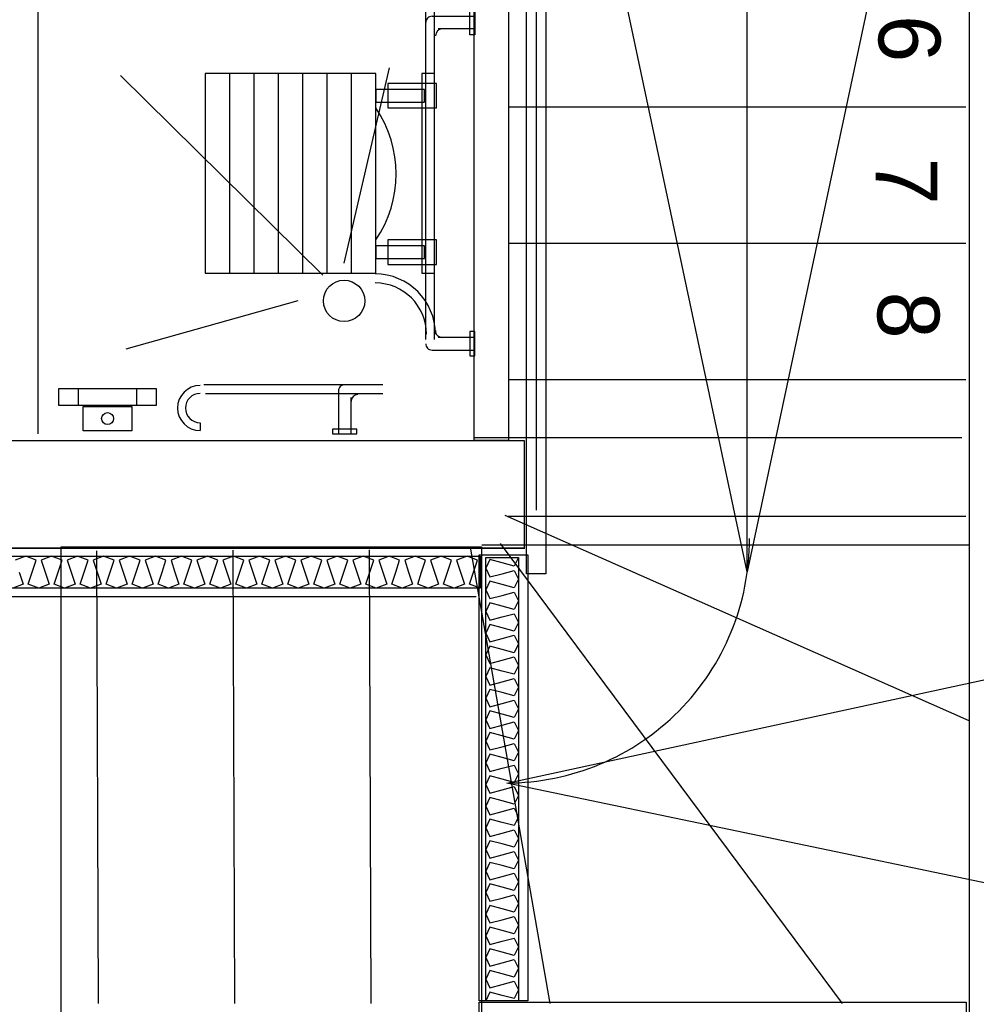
# Model space of a CAD drawing. Header units: millimetres. Extents: x -15 to 127, y -65 to 67.
# Tile 423 of 476: x 111.821 to 112.018, y 30.28 to 30.482. Entities that reach past the tile are written whole.
import ezdxf

# ---------------------------------------------------------------- set-up
doc = ezdxf.new("R2010")
doc.units = ezdxf.units.MM
doc.header["$MEASUREMENT"] = 0
doc.linetypes.add('PC_DASH_1', pattern=[0.6388888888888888, 0.2777777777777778, -0.08333333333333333, 0.05555555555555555, -0.08333333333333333, 0.05555555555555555, -0.08333333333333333])
doc.linetypes.add('PC_DASH_2', pattern=[0.125, 0.05555555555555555, -0.06944444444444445])
doc.layers.add('Calque 5', color=7, linetype='Continuous')
doc.styles.get("Standard").update_dxf_attribs({"font": 'BKANT.TTF'})

# ---------------------------------------------------------------- blocks, each defined once
blk = doc.blocks.new('PD_31809')
at = {"layer": 'Calque 5', "color": 0, "linetype": 'PC_DASH_2'}
for p, q in [((44.28674036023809, -36.43949681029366), (44.37572306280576, -36.43949681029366)), ((44.28689844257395, -36.52949680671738), (44.28689844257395, -36.43949681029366))]:
    blk.add_line(p, q, dxfattribs=at)
blk = doc.blocks.new('PD_31813')
at = {"layer": 'Calque 5', "color": 0}
for p, q in [((44.36650215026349, -36.51014305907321), (44.36650215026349, -36.4388361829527)), ((44.36830215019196, -36.51014305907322), (44.36830215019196, -36.4388361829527)), ((44.37435002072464, -36.43927603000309), (44.37612502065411, -36.43927603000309)), ((44.35770890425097, -36.51943268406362), (44.32090719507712, -36.51943268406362)), ((44.35770890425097, -36.5212326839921), (44.32131639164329, -36.5212326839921)), ((44.32016493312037, -36.52718059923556), (44.32016493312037, -36.52880559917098))]:
    blk.add_line(p, q, dxfattribs=at)
for centre, radius, start, end in [((44.37131252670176, -36.43927603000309), 0.004812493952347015, 0, 180), ((44.37131252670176, -36.43927603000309), 0.003037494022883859, 0, 180), ((44.3561014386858, -36.50902851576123), 0.01237258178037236, 0, 90), ((44.3561014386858, -36.50902851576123), 0.01052258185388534, 0, 90), ((44.32016493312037, -36.5241779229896), 0.004627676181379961, 90, 270), ((44.32016493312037, -36.5241779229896), 0.003002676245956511, 90, 270)]:
    blk.add_arc(centre, radius, start, end, dxfattribs=at)
blk = doc.blocks.new('PD_31812')
at = {"layer": 'Calque 5', "color": 0}
for p, q in [((44.34973043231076, -36.49444130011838), (44.3590542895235, -36.45432263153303)), ((44.34539641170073, -36.49693552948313), (44.30380858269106, -36.45590517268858)), ((44.34025197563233, -36.50218877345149), (44.30495054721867, -36.51207010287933))]:
    blk.add_line(p, q, dxfattribs=at)
blk.add_circle((44.34973043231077, -36.50218877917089), 0.004250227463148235, dxfattribs=at)
at = {"layer": 'Calque 5'}
blk.add_blockref('PD_31813', (0, 0), dxfattribs=at)
blk = doc.blocks.new('PD_31817')
at = {"layer": 'Calque 5', "color": 0}
for points in [[(44.35623318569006, -36.49088300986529), (44.35623318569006, -36.49348300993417), (44.36623318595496, -36.49348300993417), (44.36623318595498, -36.49088300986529), (44.35623318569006, -36.49088300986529)], [(44.35873318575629, -36.4896830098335), (44.35873318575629, -36.49468300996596), (44.3687331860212, -36.49468300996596), (44.3687331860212, -36.4896830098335), (44.35873318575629, -36.4896830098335)]]:
    blk.add_lwpolyline(points, dxfattribs=at)
blk = doc.blocks.new('PD_31818')
at = {"layer": 'Calque 5', "color": 0}
for points in [[(44.35623318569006, -36.45878300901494), (44.35623318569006, -36.46138300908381), (44.36623318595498, -36.46138300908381), (44.36623318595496, -36.45878300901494), (44.35623318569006, -36.45878300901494)], [(44.35873318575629, -36.45758300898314), (44.35873318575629, -36.4625830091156), (44.3687331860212, -36.4625830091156), (44.3687331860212, -36.45758300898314), (44.35873318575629, -36.45758300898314)]]:
    blk.add_lwpolyline(points, dxfattribs=at)
blk = doc.blocks.new('PD_31816')
at = {"layer": 'Calque 5'}
for name in ['PD_31818', 'PD_31817']:
    blk.add_blockref(name, (0, 0), dxfattribs=at)
blk = doc.blocks.new('PD_31820')
at = {"layer": 'Calque 5', "color": 0, "linetype": 'PC_DASH_1'}
blk.add_lwpolyline([(44.32124414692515, -36.49652194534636), (44.35624414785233, -36.49652194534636), (44.35624414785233, -36.45552194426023), (44.32124414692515, -36.45552194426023), (44.32124414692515, -36.49652194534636)], dxfattribs=at)
blk.add_arc((44.33634241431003, -36.47613300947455), 0.02407657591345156, 325.751195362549, 34.24880463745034, dxfattribs=at)
blk = doc.blocks.new('PD_31819')
at = {"layer": 'Calque 5', "color": 0, "linetype": 'PC_DASH_1'}
for p, q in [((44.32624414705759, -36.49652194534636), (44.32624414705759, -36.45552194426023)), ((44.33124414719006, -36.49652194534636), (44.33124414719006, -36.45552194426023)), ((44.3362441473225, -36.49652194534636), (44.33624414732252, -36.45552194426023)), ((44.34124414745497, -36.49652194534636), (44.34124414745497, -36.45552194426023)), ((44.34624414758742, -36.49652194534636), (44.34624414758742, -36.45552194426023)), ((44.35124414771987, -36.49652194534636), (44.35124414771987, -36.45552194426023)), ((44.35624414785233, -36.49652194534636), (44.35624414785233, -36.45552194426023))]:
    blk.add_line(p, q, dxfattribs=at)
at = {"layer": 'Calque 5'}
blk.add_blockref('PD_31820', (0, 0), dxfattribs=at)
blk = doc.blocks.new('PD_31815')
at = {"layer": 'Calque 5'}
for name in ['PD_31819', 'PD_31816']:
    blk.add_blockref(name, (0, 0), dxfattribs=at)
blk = doc.blocks.new('PD_31814')
at = {"layer": 'Calque 5', "color": 0}
blk.add_lwpolyline([(44.36827077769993, -36.49648459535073), (44.36827077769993, -36.4554845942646), (44.36567077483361, -36.4554845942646), (44.36567077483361, -36.49648459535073), (44.36827077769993, -36.49648459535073)], dxfattribs=at)
at = {"layer": 'Calque 5'}
blk.add_blockref('PD_31815', (0, 0), dxfattribs=at)
blk = doc.blocks.new('PD_31821')
at = {"layer": 'Calque 5', "color": 0}
for p, q in [((44.3677905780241, -36.44376417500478), (44.37658167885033, -36.44376417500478)), ((44.37658167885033, -36.4463641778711), (44.36907352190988, -36.4463641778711))]:
    blk.add_line(p, q, dxfattribs=at)
blk.add_lwpolyline([(44.37658167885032, -36.44255763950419), (44.37658167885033, -36.44757071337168), (44.37557277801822, -36.44757071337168), (44.3755727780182, -36.44255763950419), (44.37658167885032, -36.44255763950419)], dxfattribs=at)
for centre, radius, start, end in [((44.36779057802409, -36.44506417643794), 0.001300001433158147, 89.99995450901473, 180.0001144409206), ((44.36989057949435, -36.44776417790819), 0.001400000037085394, 90.00000000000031, 180.0000000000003)]:
    blk.add_arc(centre, radius, start, end, dxfattribs=at)
blk = doc.blocks.new('PD_31822')
at = {"layer": 'Calque 5', "color": 0}
for p, q in [((44.34857454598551, -36.52070227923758), (44.34857454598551, -36.5294933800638)), ((44.35117454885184, -36.5294933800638), (44.35117454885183, -36.52198522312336))]:
    blk.add_line(p, q, dxfattribs=at)
blk.add_lwpolyline([(44.34736801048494, -36.5294933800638), (44.35238108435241, -36.5294933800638), (44.35238108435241, -36.52848447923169), (44.34736801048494, -36.52848447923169), (44.34736801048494, -36.5294933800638)], dxfattribs=at)
for centre, radius, start, end in [((44.34987454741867, -36.52070227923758), 0.001300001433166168, 89.99988555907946, 180.0000454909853), ((44.35257454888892, -36.52280228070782), 0.001400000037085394, 89.9999999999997, 179.9999999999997)]:
    blk.add_arc(centre, radius, start, end, dxfattribs=at)
blk = doc.blocks.new('PD_31823')
at = {"layer": 'Calque 5', "color": 0}
for p, q in [((44.37658167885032, -36.5096797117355), (44.36907352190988, -36.5096797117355)), ((44.3677905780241, -36.51227971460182), (44.37658167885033, -36.51227971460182))]:
    blk.add_line(p, q, dxfattribs=at)
blk.add_lwpolyline([(44.37658167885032, -36.5134862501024), (44.37658167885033, -36.50847317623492), (44.37557277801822, -36.50847317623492), (44.3755727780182, -36.5134862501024), (44.37658167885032, -36.5134862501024)], dxfattribs=at)
for centre, radius, start, end in [((44.36989057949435, -36.50827971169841), 0.001400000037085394, 179.9999999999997, 269.9999999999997), ((44.36779057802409, -36.51097971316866), 0.001300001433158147, 179.9998855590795, 270.0000454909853)]:
    blk.add_arc(centre, radius, start, end, dxfattribs=at)
blk = doc.blocks.new('PD_31811')
at = {"layer": 'Calque 5'}
for name in ['PD_31812', 'PD_31821', 'PD_31814', 'PD_31823', 'PD_31822']:
    blk.add_blockref(name, (0, 0), dxfattribs=at)
blk = doc.blocks.new('PD_31826')
at = {"layer": 'Calque 5', "color": 0}
for p, q in [((44.29518139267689, -36.52367792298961), (44.29518139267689, -36.52017316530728)), ((44.30718139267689, -36.52367792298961), (44.30718139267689, -36.52017316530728))]:
    blk.add_line(p, q, dxfattribs=at)
blk.add_lwpolyline([(44.31118139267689, -36.52367792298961), (44.29118139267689, -36.52367792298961), (44.29118139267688, -36.52017316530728), (44.31118139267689, -36.52017316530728), (44.31118139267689, -36.52367792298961)], dxfattribs=at)
blk = doc.blocks.new('PD_31825')
at = {"layer": 'Calque 5', "color": 0}
blk.add_lwpolyline([(44.3061813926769, -36.52885764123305), (44.29618139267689, -36.52885764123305), (44.29618139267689, -36.52385084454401), (44.3061813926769, -36.52385084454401), (44.3061813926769, -36.52885764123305)], dxfattribs=at)
at = {"layer": 'Calque 5'}
blk.add_blockref('PD_31826', (0, 0), dxfattribs=at)
blk = doc.blocks.new('PD_31824')
at = {"layer": 'Calque 5', "color": 0}
blk.add_circle((44.30118139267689, -36.52635424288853), 0.001230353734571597, dxfattribs=at)
at = {"layer": 'Calque 5'}
blk.add_blockref('PD_31825', (0, 0), dxfattribs=at)
blk = doc.blocks.new('PD_31810')
at = {"layer": 'Calque 5'}
for name in ['PD_31811', 'PD_31824']:
    blk.add_blockref(name, (0, 0), dxfattribs=at)
blk = doc.blocks.new('PD_33155')
at = {"layer": 'Calque 5', "color": 0, "linetype": 'PC_DASH_2'}
for p, q in [((44.28674036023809, -36.43949681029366), (44.37572306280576, -36.43949681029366)), ((44.28689844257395, -36.52949680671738), (44.28689844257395, -36.43949681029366))]:
    blk.add_line(p, q, dxfattribs=at)
blk = doc.blocks.new('PD_33159')
at = {"layer": 'Calque 5', "color": 0}
for p, q in [((44.36650215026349, -36.51014305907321), (44.36650215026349, -36.4388361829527)), ((44.36830215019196, -36.51014305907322), (44.36830215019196, -36.4388361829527)), ((44.37435002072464, -36.43927603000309), (44.37612502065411, -36.43927603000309)), ((44.35770890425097, -36.51943268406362), (44.32090719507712, -36.51943268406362)), ((44.35770890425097, -36.5212326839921), (44.32131639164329, -36.5212326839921)), ((44.32016493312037, -36.52718059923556), (44.32016493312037, -36.52880559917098))]:
    blk.add_line(p, q, dxfattribs=at)
for centre, radius, start, end in [((44.37131252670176, -36.43927603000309), 0.004812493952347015, 0, 180), ((44.37131252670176, -36.43927603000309), 0.003037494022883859, 0, 180), ((44.3561014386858, -36.50902851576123), 0.01237258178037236, 0, 90), ((44.3561014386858, -36.50902851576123), 0.01052258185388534, 0, 90), ((44.32016493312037, -36.5241779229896), 0.004627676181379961, 90, 270), ((44.32016493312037, -36.5241779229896), 0.003002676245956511, 90, 270)]:
    blk.add_arc(centre, radius, start, end, dxfattribs=at)
blk = doc.blocks.new('PD_33158')
at = {"layer": 'Calque 5', "color": 0}
for p, q in [((44.34973043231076, -36.49444130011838), (44.3590542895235, -36.45432263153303)), ((44.34539641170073, -36.49693552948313), (44.30380858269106, -36.45590517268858)), ((44.34025197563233, -36.50218877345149), (44.30495054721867, -36.51207010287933))]:
    blk.add_line(p, q, dxfattribs=at)
blk.add_circle((44.34973043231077, -36.50218877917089), 0.004250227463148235, dxfattribs=at)
at = {"layer": 'Calque 5'}
blk.add_blockref('PD_33159', (0, 0), dxfattribs=at)
blk = doc.blocks.new('PD_33163')
at = {"layer": 'Calque 5', "color": 0}
for points in [[(44.35623318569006, -36.49088300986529), (44.35623318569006, -36.49348300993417), (44.36623318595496, -36.49348300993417), (44.36623318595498, -36.49088300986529), (44.35623318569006, -36.49088300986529)], [(44.35873318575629, -36.4896830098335), (44.35873318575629, -36.49468300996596), (44.3687331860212, -36.49468300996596), (44.3687331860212, -36.4896830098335), (44.35873318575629, -36.4896830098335)]]:
    blk.add_lwpolyline(points, dxfattribs=at)
blk = doc.blocks.new('PD_33164')
at = {"layer": 'Calque 5', "color": 0}
for points in [[(44.35623318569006, -36.45878300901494), (44.35623318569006, -36.46138300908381), (44.36623318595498, -36.46138300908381), (44.36623318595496, -36.45878300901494), (44.35623318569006, -36.45878300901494)], [(44.35873318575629, -36.45758300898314), (44.35873318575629, -36.4625830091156), (44.3687331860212, -36.4625830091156), (44.3687331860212, -36.45758300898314), (44.35873318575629, -36.45758300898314)]]:
    blk.add_lwpolyline(points, dxfattribs=at)
blk = doc.blocks.new('PD_33162')
at = {"layer": 'Calque 5'}
for name in ['PD_33164', 'PD_33163']:
    blk.add_blockref(name, (0, 0), dxfattribs=at)
blk = doc.blocks.new('PD_33166')
at = {"layer": 'Calque 5', "color": 0, "linetype": 'PC_DASH_1'}
blk.add_lwpolyline([(44.32124414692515, -36.49652194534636), (44.35624414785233, -36.49652194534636), (44.35624414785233, -36.45552194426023), (44.32124414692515, -36.45552194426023), (44.32124414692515, -36.49652194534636)], dxfattribs=at)
blk.add_arc((44.33634241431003, -36.47613300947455), 0.02407657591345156, 325.751195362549, 34.24880463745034, dxfattribs=at)
blk = doc.blocks.new('PD_33165')
at = {"layer": 'Calque 5', "color": 0, "linetype": 'PC_DASH_1'}
for p, q in [((44.32624414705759, -36.49652194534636), (44.32624414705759, -36.45552194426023)), ((44.33124414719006, -36.49652194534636), (44.33124414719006, -36.45552194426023)), ((44.3362441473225, -36.49652194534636), (44.33624414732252, -36.45552194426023)), ((44.34124414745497, -36.49652194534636), (44.34124414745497, -36.45552194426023)), ((44.34624414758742, -36.49652194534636), (44.34624414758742, -36.45552194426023)), ((44.35124414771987, -36.49652194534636), (44.35124414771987, -36.45552194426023)), ((44.35624414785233, -36.49652194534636), (44.35624414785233, -36.45552194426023))]:
    blk.add_line(p, q, dxfattribs=at)
at = {"layer": 'Calque 5'}
blk.add_blockref('PD_33166', (0, 0), dxfattribs=at)
blk = doc.blocks.new('PD_33161')
at = {"layer": 'Calque 5'}
for name in ['PD_33165', 'PD_33162']:
    blk.add_blockref(name, (0, 0), dxfattribs=at)
blk = doc.blocks.new('PD_33160')
at = {"layer": 'Calque 5', "color": 0}
blk.add_lwpolyline([(44.36827077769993, -36.49648459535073), (44.36827077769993, -36.4554845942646), (44.36567077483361, -36.4554845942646), (44.36567077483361, -36.49648459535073), (44.36827077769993, -36.49648459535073)], dxfattribs=at)
at = {"layer": 'Calque 5'}
blk.add_blockref('PD_33161', (0, 0), dxfattribs=at)
blk = doc.blocks.new('PD_33167')
at = {"layer": 'Calque 5', "color": 0}
for p, q in [((44.3677905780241, -36.44376417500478), (44.37658167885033, -36.44376417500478)), ((44.37658167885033, -36.4463641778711), (44.36907352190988, -36.4463641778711))]:
    blk.add_line(p, q, dxfattribs=at)
blk.add_lwpolyline([(44.37658167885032, -36.44255763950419), (44.37658167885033, -36.44757071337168), (44.37557277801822, -36.44757071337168), (44.3755727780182, -36.44255763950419), (44.37658167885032, -36.44255763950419)], dxfattribs=at)
for centre, radius, start, end in [((44.36779057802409, -36.44506417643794), 0.001300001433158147, 89.99995450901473, 180.0001144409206), ((44.36989057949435, -36.44776417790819), 0.001400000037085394, 90.00000000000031, 180.0000000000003)]:
    blk.add_arc(centre, radius, start, end, dxfattribs=at)
blk = doc.blocks.new('PD_33168')
at = {"layer": 'Calque 5', "color": 0}
for p, q in [((44.34857454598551, -36.52070227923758), (44.34857454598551, -36.5294933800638)), ((44.35117454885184, -36.5294933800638), (44.35117454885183, -36.52198522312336))]:
    blk.add_line(p, q, dxfattribs=at)
blk.add_lwpolyline([(44.34736801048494, -36.5294933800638), (44.35238108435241, -36.5294933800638), (44.35238108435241, -36.52848447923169), (44.34736801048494, -36.52848447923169), (44.34736801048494, -36.5294933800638)], dxfattribs=at)
for centre, radius, start, end in [((44.34987454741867, -36.52070227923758), 0.001300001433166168, 89.99988555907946, 180.0000454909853), ((44.35257454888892, -36.52280228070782), 0.001400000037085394, 89.9999999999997, 179.9999999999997)]:
    blk.add_arc(centre, radius, start, end, dxfattribs=at)
blk = doc.blocks.new('PD_33169')
at = {"layer": 'Calque 5', "color": 0}
for p, q in [((44.37658167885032, -36.5096797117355), (44.36907352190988, -36.5096797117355)), ((44.3677905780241, -36.51227971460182), (44.37658167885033, -36.51227971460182))]:
    blk.add_line(p, q, dxfattribs=at)
blk.add_lwpolyline([(44.37658167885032, -36.5134862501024), (44.37658167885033, -36.50847317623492), (44.37557277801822, -36.50847317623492), (44.3755727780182, -36.5134862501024), (44.37658167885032, -36.5134862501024)], dxfattribs=at)
for centre, radius, start, end in [((44.36989057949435, -36.50827971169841), 0.001400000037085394, 179.9999999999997, 269.9999999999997), ((44.36779057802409, -36.51097971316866), 0.001300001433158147, 179.9998855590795, 270.0000454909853)]:
    blk.add_arc(centre, radius, start, end, dxfattribs=at)
blk = doc.blocks.new('PD_33157')
at = {"layer": 'Calque 5'}
for name in ['PD_33158', 'PD_33167', 'PD_33160', 'PD_33169', 'PD_33168']:
    blk.add_blockref(name, (0, 0), dxfattribs=at)
blk = doc.blocks.new('PD_33172')
at = {"layer": 'Calque 5', "color": 0}
for p, q in [((44.29518139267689, -36.52367792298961), (44.29518139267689, -36.52017316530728)), ((44.30718139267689, -36.52367792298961), (44.30718139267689, -36.52017316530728))]:
    blk.add_line(p, q, dxfattribs=at)
blk.add_lwpolyline([(44.31118139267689, -36.52367792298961), (44.29118139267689, -36.52367792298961), (44.29118139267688, -36.52017316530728), (44.31118139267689, -36.52017316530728), (44.31118139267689, -36.52367792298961)], dxfattribs=at)
blk = doc.blocks.new('PD_33171')
at = {"layer": 'Calque 5', "color": 0}
blk.add_lwpolyline([(44.3061813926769, -36.52885764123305), (44.29618139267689, -36.52885764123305), (44.29618139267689, -36.52385084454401), (44.3061813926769, -36.52385084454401), (44.3061813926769, -36.52885764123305)], dxfattribs=at)
at = {"layer": 'Calque 5'}
blk.add_blockref('PD_33172', (0, 0), dxfattribs=at)
blk = doc.blocks.new('PD_33170')
at = {"layer": 'Calque 5', "color": 0}
blk.add_circle((44.30118139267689, -36.52635424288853), 0.001230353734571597, dxfattribs=at)
at = {"layer": 'Calque 5'}
blk.add_blockref('PD_33171', (0, 0), dxfattribs=at)
blk = doc.blocks.new('PD_33156')
at = {"layer": 'Calque 5'}
for name in ['PD_33157', 'PD_33170']:
    blk.add_blockref(name, (0, 0), dxfattribs=at)

msp = doc.modelspace()

# ---------------------------------------------------------------- linework, layer by layer
at = {"layer": 'Calque 5', "color": 0, "linetype": 'PC_DASH_1'}
for p, q in [((111.9275005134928, 30.65944822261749), (111.9275005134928, 30.36859896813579)), ((111.9275005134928, 30.65944822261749), (111.9275005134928, 30.36859896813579)), ((112.015751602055, 30.40837057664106), (111.9217443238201, 30.40837057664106)), ((112.015751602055, 30.40837057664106), (111.9217443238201, 30.40837057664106)), ((112.0164314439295, 30.33843182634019), (111.9211368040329, 30.3805184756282)), ((112.0164314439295, 30.33843182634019), (111.9211368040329, 30.3805184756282)), ((112.015751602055, 30.38037057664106), (111.9217443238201, 30.38037057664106)), ((112.015751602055, 30.38037057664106), (111.9217443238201, 30.38037057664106)), ((111.9904358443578, 30.28037199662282), (111.9202208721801, 30.37483196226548)), ((111.9904358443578, 30.28037199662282), (111.9202208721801, 30.37483196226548)), ((111.8376556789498, 30.28037199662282), (111.8373136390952, 30.37332386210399)), ((111.8376556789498, 30.28037199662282), (111.8373136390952, 30.37332386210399)), ((111.8656558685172, 30.28037199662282), (111.865313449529, 30.373426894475)), ((111.8656558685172, 30.28037199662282), (111.865313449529, 30.373426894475)), ((111.8936560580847, 30.28037199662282), (111.8933132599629, 30.37352992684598)), ((111.8936560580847, 30.28037199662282), (111.8933132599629, 30.37352992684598)), ((111.9303974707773, 30.28037199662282), (111.9141340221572, 30.37360654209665)), ((111.9303974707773, 30.28037199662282), (111.9141340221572, 30.37360654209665))]:
    msp.add_line(p, q, dxfattribs=at)
at = {"layer": 'Calque 5', "color": 0}
for p, q in [((111.9708608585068, 30.36897809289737), (111.9708608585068, 30.61518705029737)), ((111.9708608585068, 30.36897809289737), (111.9708608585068, 30.61518705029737)), ((112.015751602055, 30.46437057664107), (111.9217443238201, 30.46437057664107)), ((112.015751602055, 30.46437057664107), (111.9217443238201, 30.46437057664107)), ((112.015751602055, 30.43637057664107), (111.9217443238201, 30.43637057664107)), ((112.015751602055, 30.43637057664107), (111.9217443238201, 30.43637057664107)), ((111.4464893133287, 30.37386311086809), (111.9251992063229, 30.37386311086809)), ((111.4464893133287, 30.37386311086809), (111.9251992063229, 30.37386311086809)), ((112.016307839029, 30.37386311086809), (112.0163844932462, 30.37378645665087)), ((112.016307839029, 30.37386311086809), (112.0163844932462, 30.37378645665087)), ((112.0163844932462, 30.37378645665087), (112.0163844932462, 30.05460184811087)), ((112.0163844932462, 30.37378645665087), (112.0163844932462, 30.05460184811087)), ((111.9151992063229, 30.36386311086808), (111.4469774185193, 30.36386311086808)), ((111.9151992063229, 30.36386311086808), (111.4469774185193, 30.36386311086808))]:
    msp.add_line(p, q, dxfattribs=at)
at = {"layer": 'Calque 5', "color": 0, "linetype": 'PC_DASH_2'}
for p, q in [((112.0148701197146, 30.39650341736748), (111.3335376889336, 30.39650341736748)), ((112.0148701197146, 30.39650341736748), (111.3335376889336, 30.39650341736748)), ((112.0163844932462, 30.37445480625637), (111.3335376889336, 30.37445480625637)), ((112.0163844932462, 30.37445480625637), (111.3335376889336, 30.37445480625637))]:
    msp.add_line(p, q, dxfattribs=at)
at = {"layer": 'Calque 5', "color": 0}
for points in [[(111.9931020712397, 30.99991118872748), (111.9931020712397, 30.99172177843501), (111.9955737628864, 30.97770411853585), (112.0163844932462, 30.97755475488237), (112.0163844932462, 30.39586311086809), (112.0163844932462, 30.39586311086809), (112.0163844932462, 30.37386311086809), (112.0163844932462, 30.37386311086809), (112.0163844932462, 30.05460184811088), (111.3344446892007, 30.05460184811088), (111.3344446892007, 30.08953497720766), (111.3201491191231, 30.09205567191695), (111.3144446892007, 30.09205567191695), (111.3144446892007, 30.05460184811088), (111.2239347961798, 30.05460184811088), (111.2232149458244, 29.84741940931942)], [(111.9931020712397, 30.99991118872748), (111.9931020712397, 30.99172177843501), (111.9955737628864, 30.97770411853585), (112.0163844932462, 30.97755475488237), (112.0163844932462, 30.39586311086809), (112.0163844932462, 30.39586311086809), (112.0163844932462, 30.37386311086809), (112.0163844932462, 30.37386311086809), (112.0163844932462, 30.05460184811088), (111.3344446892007, 30.05460184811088), (111.3344446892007, 30.08953497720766), (111.3201491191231, 30.09205567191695), (111.3144446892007, 30.09205567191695), (111.3144446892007, 30.05460184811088), (111.2239347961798, 30.05460184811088), (111.2232149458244, 29.84741940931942)], [(111.9295005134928, 30.65944822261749), (111.9295005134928, 30.36859896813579), (111.9255005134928, 30.36859896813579), (111.9255005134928, 30.65944822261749), (111.9295005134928, 30.65944822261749)], [(111.9295005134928, 30.65944822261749), (111.9295005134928, 30.36859896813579), (111.9255005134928, 30.36859896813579), (111.9255005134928, 30.65944822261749), (111.9295005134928, 30.65944822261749)], [(111.92181110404, 30.63237057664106), (111.92181110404, 30.39595418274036), (111.91481110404, 30.39595418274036), (111.91481110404, 30.63237057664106), (111.92181110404, 30.63237057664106)], [(111.92181110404, 30.63237057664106), (111.92181110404, 30.39595418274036), (111.91481110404, 30.39595418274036), (111.91481110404, 30.63237057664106), (111.92181110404, 30.63237057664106)], [(112.0038667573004, 30.52425877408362), (111.9708608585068, 30.36897809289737), (111.9378549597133, 30.52425877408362), (112.0038667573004, 30.52425877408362)], [(112.0038667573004, 30.52425877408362), (111.9708608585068, 30.36897809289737), (111.9378549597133, 30.52425877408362), (112.0038667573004, 30.52425877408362)], [(111.9251487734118, 30.37393113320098), (111.9251487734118, 30.39584623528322), (111.4464893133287, 30.39590341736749), (111.4464893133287, 30.37398831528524), (111.9251487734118, 30.37393113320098)], [(111.9251487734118, 30.37393113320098), (111.9251487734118, 30.39584623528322), (111.4464893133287, 30.39590341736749), (111.4464893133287, 30.37398831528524), (111.9251487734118, 30.37393113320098)], [(111.9257992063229, 30.28094854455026), (111.9157992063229, 30.28094854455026), (111.9157992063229, 30.37245646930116), (111.9257992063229, 30.37245646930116), (111.9257992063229, 30.28094854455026)], [(111.9257992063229, 30.28094854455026), (111.9157992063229, 30.28094854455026), (111.9157992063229, 30.37245646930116), (111.9257992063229, 30.37245646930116), (111.9257992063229, 30.28094854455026)], [(111.9160024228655, 30.36564961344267), (111.4469774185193, 30.36564961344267), (111.4469774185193, 30.37222616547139), (111.9160024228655, 30.37222616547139), (111.9160024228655, 30.36564961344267)], [(111.9160024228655, 30.36564961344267), (111.4469774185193, 30.36564961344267), (111.4469774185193, 30.37222616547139), (111.9160024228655, 30.37222616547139), (111.9160024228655, 30.36564961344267)], [(111.9160024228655, 30.36564961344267), (111.9138526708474, 30.36647168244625), (111.9146699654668, 30.36893788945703), (111.9154872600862, 30.37140409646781), (111.9133375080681, 30.37222616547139), (111.91118775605, 30.37140409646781), (111.9120050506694, 30.36893788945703), (111.9128223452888, 30.36647168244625), (111.9106725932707, 30.36564961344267), (111.9085228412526, 30.36647168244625), (111.909340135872, 30.36893788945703), (111.9101574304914, 30.37140409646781), (111.9080076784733, 30.37222616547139), (111.9058579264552, 30.37140409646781), (111.9066752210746, 30.36893788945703), (111.9074925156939, 30.36647168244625), (111.9053427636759, 30.36564961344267), (111.9031930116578, 30.36647168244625), (111.9040103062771, 30.36893788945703), (111.9048276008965, 30.37140409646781), (111.9026778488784, 30.37222616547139), (111.9005280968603, 30.37140409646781), (111.9013453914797, 30.36893788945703), (111.9021626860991, 30.36647168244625), (111.900012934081, 30.36564961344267), (111.8978631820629, 30.36647168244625), (111.8986804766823, 30.36893788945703), (111.8994977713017, 30.37140409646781), (111.8973480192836, 30.37222616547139), (111.8951982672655, 30.37140409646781), (111.8960155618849, 30.36893788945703), (111.8968328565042, 30.36647168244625), (111.8946831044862, 30.36564961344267), (111.8925333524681, 30.36647168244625), (111.8933506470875, 30.36893788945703), (111.8941679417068, 30.37140409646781), (111.8920181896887, 30.37222616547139), (111.8898684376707, 30.37140409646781), (111.89068573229, 30.36893788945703), (111.8915030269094, 30.36647168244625), (111.8893532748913, 30.36564961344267), (111.8872035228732, 30.36647168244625), (111.8880208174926, 30.36893788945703), (111.888838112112, 30.37140409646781), (111.8866883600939, 30.37222616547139), (111.8845386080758, 30.37140409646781), (111.8853559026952, 30.36893788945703), (111.8861731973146, 30.36647168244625), (111.8840234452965, 30.36564961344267), (111.8818736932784, 30.36647168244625), (111.8826909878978, 30.36893788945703), (111.8835082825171, 30.37140409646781), (111.8813585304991, 30.37222616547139), (111.879208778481, 30.37140409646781), (111.8800260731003, 30.36893788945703), (111.8808433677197, 30.36647168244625), (111.8786936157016, 30.36564961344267), (111.8765438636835, 30.36647168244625), (111.8773611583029, 30.36893788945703), (111.8781784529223, 30.37140409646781), (111.8760287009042, 30.37222616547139), (111.8738789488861, 30.37140409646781), (111.8746962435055, 30.36893788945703), (111.8755135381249, 30.36647168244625), (111.8733637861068, 30.36564961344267), (111.8712140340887, 30.36647168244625), (111.8720313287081, 30.36893788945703), (111.8728486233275, 30.37140409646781), (111.8706988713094, 30.37222616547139), (111.8685491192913, 30.37140409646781), (111.8693664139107, 30.36893788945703), (111.87018370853, 30.36647168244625), (111.8680339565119, 30.36564961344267), (111.8658842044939, 30.36647168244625), (111.8667014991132, 30.36893788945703), (111.8675187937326, 30.37140409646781), (111.8653690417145, 30.37222616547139), (111.8632192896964, 30.37140409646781), (111.8640365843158, 30.36893788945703), (111.8648538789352, 30.36647168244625), (111.8627041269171, 30.36564961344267), (111.860554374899, 30.36647168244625), (111.8613716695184, 30.36893788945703), (111.8621889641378, 30.37140409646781), (111.8600392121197, 30.37222616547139), (111.8578894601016, 30.37140409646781), (111.858706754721, 30.36893788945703), (111.8595240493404, 30.36647168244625), (111.8573742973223, 30.36564961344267), (111.8552245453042, 30.36647168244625), (111.8560418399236, 30.36893788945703), (111.8568591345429, 30.37140409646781), (111.8547093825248, 30.37222616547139), (111.8525596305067, 30.37140409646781), (111.8533769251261, 30.36893788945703), (111.8541942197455, 30.36647168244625), (111.8520444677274, 30.36564961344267), (111.8498947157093, 30.36647168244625), (111.8507120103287, 30.36893788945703), (111.8515293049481, 30.37140409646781), (111.84937955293, 30.37222616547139), (111.8472298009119, 30.37140409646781), (111.8480470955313, 30.36893788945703), (111.8488643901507, 30.36647168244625), (111.8467146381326, 30.36564961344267), (111.8445648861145, 30.36647168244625), (111.8453821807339, 30.36893788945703), (111.8461994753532, 30.37140409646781), (111.8440497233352, 30.37222616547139), (111.8418999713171, 30.37140409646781), (111.8427172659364, 30.36893788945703), (111.8435345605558, 30.36647168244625), (111.8413848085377, 30.36564961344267), (111.8392350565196, 30.36647168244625), (111.840052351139, 30.36893788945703), (111.8408696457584, 30.37140409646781), (111.8387198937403, 30.37222616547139), (111.8365701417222, 30.37140409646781), (111.8373874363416, 30.36893788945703), (111.838204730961, 30.36647168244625), (111.8360549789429, 30.36564961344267), (111.8339052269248, 30.36647168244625), (111.8347225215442, 30.36893788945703), (111.8355398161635, 30.37140409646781), (111.8333900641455, 30.37222616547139), (111.8312403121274, 30.37140409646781), (111.8320576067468, 30.36893788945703), (111.8328749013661, 30.36647168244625), (111.830725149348, 30.36564961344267), (111.82857539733, 30.36647168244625), (111.8293926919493, 30.36893788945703), (111.8302099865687, 30.37140409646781), (111.8280602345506, 30.37222616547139), (111.8259104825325, 30.37140409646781), (111.8267277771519, 30.36893788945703), (111.8275450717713, 30.36647168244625), (111.8253953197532, 30.36564961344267), (111.8232455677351, 30.36647168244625), (111.8240628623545, 30.36893788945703), (111.8248801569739, 30.37140409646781), (111.8227304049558, 30.37222616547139), (111.8205806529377, 30.37140409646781)], [(111.9160024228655, 30.36564961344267), (111.9138526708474, 30.36647168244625), (111.9146699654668, 30.36893788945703), (111.9154872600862, 30.37140409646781), (111.9133375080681, 30.37222616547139), (111.91118775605, 30.37140409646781), (111.9120050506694, 30.36893788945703), (111.9128223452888, 30.36647168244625), (111.9106725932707, 30.36564961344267), (111.9085228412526, 30.36647168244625), (111.909340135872, 30.36893788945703), (111.9101574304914, 30.37140409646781), (111.9080076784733, 30.37222616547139), (111.9058579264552, 30.37140409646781), (111.9066752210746, 30.36893788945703), (111.9074925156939, 30.36647168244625), (111.9053427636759, 30.36564961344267), (111.9031930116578, 30.36647168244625), (111.9040103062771, 30.36893788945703), (111.9048276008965, 30.37140409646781), (111.9026778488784, 30.37222616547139), (111.9005280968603, 30.37140409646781), (111.9013453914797, 30.36893788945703), (111.9021626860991, 30.36647168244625), (111.900012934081, 30.36564961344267), (111.8978631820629, 30.36647168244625), (111.8986804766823, 30.36893788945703), (111.8994977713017, 30.37140409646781), (111.8973480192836, 30.37222616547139), (111.8951982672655, 30.37140409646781), (111.8960155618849, 30.36893788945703), (111.8968328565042, 30.36647168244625), (111.8946831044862, 30.36564961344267), (111.8925333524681, 30.36647168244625), (111.8933506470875, 30.36893788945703), (111.8941679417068, 30.37140409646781), (111.8920181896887, 30.37222616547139), (111.8898684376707, 30.37140409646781), (111.89068573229, 30.36893788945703), (111.8915030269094, 30.36647168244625), (111.8893532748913, 30.36564961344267), (111.8872035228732, 30.36647168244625), (111.8880208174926, 30.36893788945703), (111.888838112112, 30.37140409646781), (111.8866883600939, 30.37222616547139), (111.8845386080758, 30.37140409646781), (111.8853559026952, 30.36893788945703), (111.8861731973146, 30.36647168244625), (111.8840234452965, 30.36564961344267), (111.8818736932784, 30.36647168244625), (111.8826909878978, 30.36893788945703), (111.8835082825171, 30.37140409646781), (111.8813585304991, 30.37222616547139), (111.879208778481, 30.37140409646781), (111.8800260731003, 30.36893788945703), (111.8808433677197, 30.36647168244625), (111.8786936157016, 30.36564961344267), (111.8765438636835, 30.36647168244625), (111.8773611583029, 30.36893788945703), (111.8781784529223, 30.37140409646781), (111.8760287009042, 30.37222616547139), (111.8738789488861, 30.37140409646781), (111.8746962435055, 30.36893788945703), (111.8755135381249, 30.36647168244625), (111.8733637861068, 30.36564961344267), (111.8712140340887, 30.36647168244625), (111.8720313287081, 30.36893788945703), (111.8728486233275, 30.37140409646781), (111.8706988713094, 30.37222616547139), (111.8685491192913, 30.37140409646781), (111.8693664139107, 30.36893788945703), (111.87018370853, 30.36647168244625), (111.8680339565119, 30.36564961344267), (111.8658842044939, 30.36647168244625), (111.8667014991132, 30.36893788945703), (111.8675187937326, 30.37140409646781), (111.8653690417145, 30.37222616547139), (111.8632192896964, 30.37140409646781), (111.8640365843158, 30.36893788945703), (111.8648538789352, 30.36647168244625), (111.8627041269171, 30.36564961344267), (111.860554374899, 30.36647168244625), (111.8613716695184, 30.36893788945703), (111.8621889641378, 30.37140409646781), (111.8600392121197, 30.37222616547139), (111.8578894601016, 30.37140409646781), (111.858706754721, 30.36893788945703), (111.8595240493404, 30.36647168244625), (111.8573742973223, 30.36564961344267), (111.8552245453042, 30.36647168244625), (111.8560418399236, 30.36893788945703), (111.8568591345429, 30.37140409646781), (111.8547093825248, 30.37222616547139), (111.8525596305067, 30.37140409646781), (111.8533769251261, 30.36893788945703), (111.8541942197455, 30.36647168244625), (111.8520444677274, 30.36564961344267), (111.8498947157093, 30.36647168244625), (111.8507120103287, 30.36893788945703), (111.8515293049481, 30.37140409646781), (111.84937955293, 30.37222616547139), (111.8472298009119, 30.37140409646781), (111.8480470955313, 30.36893788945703), (111.8488643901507, 30.36647168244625), (111.8467146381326, 30.36564961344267), (111.8445648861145, 30.36647168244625), (111.8453821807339, 30.36893788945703), (111.8461994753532, 30.37140409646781), (111.8440497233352, 30.37222616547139), (111.8418999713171, 30.37140409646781), (111.8427172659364, 30.36893788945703), (111.8435345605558, 30.36647168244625), (111.8413848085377, 30.36564961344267), (111.8392350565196, 30.36647168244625), (111.840052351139, 30.36893788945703), (111.8408696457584, 30.37140409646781), (111.8387198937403, 30.37222616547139), (111.8365701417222, 30.37140409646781), (111.8373874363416, 30.36893788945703), (111.838204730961, 30.36647168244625), (111.8360549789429, 30.36564961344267), (111.8339052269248, 30.36647168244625), (111.8347225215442, 30.36893788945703), (111.8355398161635, 30.37140409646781), (111.8333900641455, 30.37222616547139), (111.8312403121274, 30.37140409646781), (111.8320576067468, 30.36893788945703), (111.8328749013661, 30.36647168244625), (111.830725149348, 30.36564961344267), (111.82857539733, 30.36647168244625), (111.8293926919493, 30.36893788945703), (111.8302099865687, 30.37140409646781), (111.8280602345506, 30.37222616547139), (111.8259104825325, 30.37140409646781), (111.8267277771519, 30.36893788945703), (111.8275450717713, 30.36647168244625), (111.8253953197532, 30.36564961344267), (111.8232455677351, 30.36647168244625), (111.8240628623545, 30.36893788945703), (111.8248801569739, 30.37140409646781), (111.8227304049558, 30.37222616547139), (111.8205806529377, 30.37140409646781)], [(111.92386393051, 30.37192746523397), (111.92386393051, 30.28094854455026), (111.9172064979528, 30.28094854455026), (111.9172064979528, 30.37192746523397), (111.92386393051, 30.37192746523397)], [(111.92386393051, 30.37192746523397), (111.9230317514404, 30.37014530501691), (111.9205352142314, 30.37081796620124), (111.9180386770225, 30.37149062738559), (111.9172064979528, 30.36970846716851), (111.9180386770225, 30.36792630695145), (111.9205352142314, 30.36859896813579), (111.9230317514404, 30.36927162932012), (111.92386393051, 30.36748946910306), (111.9230317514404, 30.36570730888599), (111.9205352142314, 30.36637997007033), (111.9180386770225, 30.36705263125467), (111.9172064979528, 30.3652704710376), (111.9180386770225, 30.36348831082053), (111.9205352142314, 30.36416097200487), (111.9230317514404, 30.36483363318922), (111.92386393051, 30.36305147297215), (111.9230317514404, 30.36126931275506), (111.9205352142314, 30.36194197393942), (111.9180386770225, 30.36261463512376), (111.9172064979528, 30.36083247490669), (111.9180386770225, 30.35905031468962), (111.9205352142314, 30.35972297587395), (111.9230317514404, 30.3603956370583), (111.92386393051, 30.35861347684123), (111.9230317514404, 30.35683131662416), (111.9205352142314, 30.3575039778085), (111.9180386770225, 30.35817663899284), (111.9172064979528, 30.35639447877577), (111.9180386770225, 30.3546123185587), (111.9205352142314, 30.35528497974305), (111.9230317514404, 30.35595764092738), (111.92386393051, 30.35417548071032), (111.9230317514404, 30.35239332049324), (111.9205352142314, 30.35306598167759), (111.9180386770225, 30.35373864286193), (111.9172064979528, 30.35195648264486), (111.9180386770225, 30.3501743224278), (111.9205352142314, 30.35084698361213), (111.9230317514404, 30.35151964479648), (111.92386393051, 30.34973748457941), (111.9230317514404, 30.34795532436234), (111.9205352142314, 30.34862798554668), (111.9180386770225, 30.34930064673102), (111.9172064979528, 30.34751848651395), (111.9180386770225, 30.34573632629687), (111.9205352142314, 30.34640898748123), (111.9230317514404, 30.34708164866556), (111.92386393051, 30.3452994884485), (111.9230317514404, 30.34351732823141), (111.9205352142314, 30.34418998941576), (111.9180386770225, 30.34486265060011), (111.9172064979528, 30.34308049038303), (111.9180386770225, 30.34129833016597), (111.9205352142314, 30.3419709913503), (111.9230317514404, 30.34264365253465), (111.92386393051, 30.34086149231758), (111.9230317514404, 30.33907933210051), (111.9205352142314, 30.33975199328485), (111.9180386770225, 30.34042465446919), (111.9172064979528, 30.33864249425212), (111.9180386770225, 30.33686033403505), (111.9205352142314, 30.3375329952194), (111.9230317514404, 30.33820565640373), (111.92386393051, 30.33642349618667), (111.9230317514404, 30.33464133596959), (111.9205352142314, 30.33531399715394), (111.9180386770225, 30.33598665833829), (111.9172064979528, 30.33420449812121), (111.9180386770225, 30.33242233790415), (111.9205352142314, 30.33309499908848), (111.9230317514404, 30.33376766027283), (111.92386393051, 30.33198550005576), (111.9230317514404, 30.33020333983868), (111.9205352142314, 30.33087600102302), (111.9180386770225, 30.33154866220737), (111.9172064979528, 30.32976650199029), (111.9180386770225, 30.32798434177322), (111.9205352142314, 30.32865700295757), (111.9230317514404, 30.3293296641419), (111.92386393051, 30.32754750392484), (111.9230317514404, 30.32576534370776), (111.9205352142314, 30.32643800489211), (111.9180386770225, 30.32711066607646), (111.9172064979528, 30.32532850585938), (111.9180386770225, 30.32354634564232), (111.9205352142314, 30.32421900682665), (111.9230317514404, 30.324891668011), (111.92386393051, 30.32310950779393), (111.9230317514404, 30.32132734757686), (111.9205352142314, 30.3220000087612), (111.9180386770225, 30.32267266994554), (111.9172064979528, 30.32089050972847), (111.9180386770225, 30.3191083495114), (111.9205352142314, 30.31978101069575), (111.9230317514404, 30.32045367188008), (111.92386393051, 30.31867151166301), (111.9230317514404, 30.31688935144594), (111.9205352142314, 30.31756201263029), (111.9180386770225, 30.31823467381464), (111.9172064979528, 30.31645251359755), (111.9180386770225, 30.31467035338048), (111.9205352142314, 30.31534301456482), (111.9230317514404, 30.31601567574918), (111.92386393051, 30.3142335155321), (111.9230317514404, 30.31245135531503), (111.9205352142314, 30.31312401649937), (111.9180386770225, 30.31379667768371), (111.9172064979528, 30.31201451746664), (111.9180386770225, 30.31023235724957), (111.9205352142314, 30.31090501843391), (111.9230317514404, 30.31157767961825), (111.92386393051, 30.30979551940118), (111.9230317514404, 30.30801335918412), (111.9205352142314, 30.30868602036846), (111.9180386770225, 30.30935868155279), (111.9172064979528, 30.30757652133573), (111.9180386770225, 30.30579436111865), (111.9205352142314, 30.306467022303), (111.9230317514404, 30.30713968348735), (111.92386393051, 30.30535752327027), (111.9230317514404, 30.30357536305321), (111.9205352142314, 30.30424802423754), (111.9180386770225, 30.30492068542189), (111.9172064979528, 30.30313852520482), (111.9180386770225, 30.30135636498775), (111.9205352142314, 30.30202902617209), (111.9230317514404, 30.30270168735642), (111.92386393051, 30.30091952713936), (111.9230317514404, 30.29913736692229), (111.9205352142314, 30.29981002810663), (111.9180386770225, 30.30048268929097), (111.9172064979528, 30.2987005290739), (111.9180386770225, 30.29691836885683), (111.9205352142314, 30.29759103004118), (111.9230317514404, 30.29826369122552), (111.92386393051, 30.29648153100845), (111.9230317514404, 30.29469937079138), (111.9205352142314, 30.29537203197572), (111.9180386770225, 30.29604469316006), (111.9172064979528, 30.29426253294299), (111.9180386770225, 30.29248037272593), (111.9205352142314, 30.29315303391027), (111.9230317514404, 30.2938256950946), (111.92386393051, 30.29204353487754), (111.9230317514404, 30.29026137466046), (111.9205352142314, 30.29093403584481), (111.9180386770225, 30.29160669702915), (111.9172064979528, 30.28982453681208), (111.9180386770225, 30.288042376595), (111.9205352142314, 30.28871503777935), (111.9230317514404, 30.2893876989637), (111.92386393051, 30.28760553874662), (111.9230317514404, 30.28582337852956), (111.9205352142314, 30.28649603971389), (111.9180386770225, 30.28716870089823), (111.9172064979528, 30.28538654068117), (111.9180386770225, 30.2836043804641), (111.9205352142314, 30.28427704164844), (111.9230317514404, 30.28494970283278), (111.92386393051, 30.28316754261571), (111.9230317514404, 30.28138538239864), (111.9205352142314, 30.28205804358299), (111.9180386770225, 30.28273070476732), (111.9172064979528, 30.28094854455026)], [(111.92386393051, 30.37192746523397), (111.92386393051, 30.28094854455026), (111.9172064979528, 30.28094854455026), (111.9172064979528, 30.37192746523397), (111.92386393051, 30.37192746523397)], [(111.92386393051, 30.37192746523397), (111.9230317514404, 30.37014530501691), (111.9205352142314, 30.37081796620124), (111.9180386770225, 30.37149062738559), (111.9172064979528, 30.36970846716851), (111.9180386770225, 30.36792630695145), (111.9205352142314, 30.36859896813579), (111.9230317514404, 30.36927162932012), (111.92386393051, 30.36748946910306), (111.9230317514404, 30.36570730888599), (111.9205352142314, 30.36637997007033), (111.9180386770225, 30.36705263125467), (111.9172064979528, 30.3652704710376), (111.9180386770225, 30.36348831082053), (111.9205352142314, 30.36416097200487), (111.9230317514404, 30.36483363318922), (111.92386393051, 30.36305147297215), (111.9230317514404, 30.36126931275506), (111.9205352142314, 30.36194197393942), (111.9180386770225, 30.36261463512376), (111.9172064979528, 30.36083247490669), (111.9180386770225, 30.35905031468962), (111.9205352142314, 30.35972297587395), (111.9230317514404, 30.3603956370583), (111.92386393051, 30.35861347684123), (111.9230317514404, 30.35683131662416), (111.9205352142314, 30.3575039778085), (111.9180386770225, 30.35817663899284), (111.9172064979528, 30.35639447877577), (111.9180386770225, 30.3546123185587), (111.9205352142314, 30.35528497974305), (111.9230317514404, 30.35595764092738), (111.92386393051, 30.35417548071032), (111.9230317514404, 30.35239332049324), (111.9205352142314, 30.35306598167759), (111.9180386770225, 30.35373864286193), (111.9172064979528, 30.35195648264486), (111.9180386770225, 30.3501743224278), (111.9205352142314, 30.35084698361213), (111.9230317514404, 30.35151964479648), (111.92386393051, 30.34973748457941), (111.9230317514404, 30.34795532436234), (111.9205352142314, 30.34862798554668), (111.9180386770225, 30.34930064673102), (111.9172064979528, 30.34751848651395), (111.9180386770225, 30.34573632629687), (111.9205352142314, 30.34640898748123), (111.9230317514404, 30.34708164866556), (111.92386393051, 30.3452994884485), (111.9230317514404, 30.34351732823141), (111.9205352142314, 30.34418998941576), (111.9180386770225, 30.34486265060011), (111.9172064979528, 30.34308049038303), (111.9180386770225, 30.34129833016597), (111.9205352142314, 30.3419709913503), (111.9230317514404, 30.34264365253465), (111.92386393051, 30.34086149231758), (111.9230317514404, 30.33907933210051), (111.9205352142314, 30.33975199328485), (111.9180386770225, 30.34042465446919), (111.9172064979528, 30.33864249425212), (111.9180386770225, 30.33686033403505), (111.9205352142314, 30.3375329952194), (111.9230317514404, 30.33820565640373), (111.92386393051, 30.33642349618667), (111.9230317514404, 30.33464133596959), (111.9205352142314, 30.33531399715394), (111.9180386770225, 30.33598665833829), (111.9172064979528, 30.33420449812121), (111.9180386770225, 30.33242233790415), (111.9205352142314, 30.33309499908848), (111.9230317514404, 30.33376766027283), (111.92386393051, 30.33198550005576), (111.9230317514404, 30.33020333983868), (111.9205352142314, 30.33087600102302), (111.9180386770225, 30.33154866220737), (111.9172064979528, 30.32976650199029), (111.9180386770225, 30.32798434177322), (111.9205352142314, 30.32865700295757), (111.9230317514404, 30.3293296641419), (111.92386393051, 30.32754750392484), (111.9230317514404, 30.32576534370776), (111.9205352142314, 30.32643800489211), (111.9180386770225, 30.32711066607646), (111.9172064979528, 30.32532850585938), (111.9180386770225, 30.32354634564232), (111.9205352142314, 30.32421900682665), (111.9230317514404, 30.324891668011), (111.92386393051, 30.32310950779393), (111.9230317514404, 30.32132734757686), (111.9205352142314, 30.3220000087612), (111.9180386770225, 30.32267266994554), (111.9172064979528, 30.32089050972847), (111.9180386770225, 30.3191083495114), (111.9205352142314, 30.31978101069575), (111.9230317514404, 30.32045367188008), (111.92386393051, 30.31867151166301), (111.9230317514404, 30.31688935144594), (111.9205352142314, 30.31756201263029), (111.9180386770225, 30.31823467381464), (111.9172064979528, 30.31645251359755), (111.9180386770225, 30.31467035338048), (111.9205352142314, 30.31534301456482), (111.9230317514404, 30.31601567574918), (111.92386393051, 30.3142335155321), (111.9230317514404, 30.31245135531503), (111.9205352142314, 30.31312401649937), (111.9180386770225, 30.31379667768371), (111.9172064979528, 30.31201451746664), (111.9180386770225, 30.31023235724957), (111.9205352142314, 30.31090501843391), (111.9230317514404, 30.31157767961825), (111.92386393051, 30.30979551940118), (111.9230317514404, 30.30801335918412), (111.9205352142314, 30.30868602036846), (111.9180386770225, 30.30935868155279), (111.9172064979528, 30.30757652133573), (111.9180386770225, 30.30579436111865), (111.9205352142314, 30.306467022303), (111.9230317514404, 30.30713968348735), (111.92386393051, 30.30535752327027), (111.9230317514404, 30.30357536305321), (111.9205352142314, 30.30424802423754), (111.9180386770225, 30.30492068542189), (111.9172064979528, 30.30313852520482), (111.9180386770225, 30.30135636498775), (111.9205352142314, 30.30202902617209), (111.9230317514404, 30.30270168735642), (111.92386393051, 30.30091952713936), (111.9230317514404, 30.29913736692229), (111.9205352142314, 30.29981002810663), (111.9180386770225, 30.30048268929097), (111.9172064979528, 30.2987005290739), (111.9180386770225, 30.29691836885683), (111.9205352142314, 30.29759103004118), (111.9230317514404, 30.29826369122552), (111.92386393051, 30.29648153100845), (111.9230317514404, 30.29469937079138), (111.9205352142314, 30.29537203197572), (111.9180386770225, 30.29604469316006), (111.9172064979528, 30.29426253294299), (111.9180386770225, 30.29248037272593), (111.9205352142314, 30.29315303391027), (111.9230317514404, 30.2938256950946), (111.92386393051, 30.29204353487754), (111.9230317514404, 30.29026137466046), (111.9205352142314, 30.29093403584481), (111.9180386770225, 30.29160669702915), (111.9172064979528, 30.28982453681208), (111.9180386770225, 30.288042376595), (111.9205352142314, 30.28871503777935), (111.9230317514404, 30.2893876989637), (111.92386393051, 30.28760553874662), (111.9230317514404, 30.28582337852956), (111.9205352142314, 30.28649603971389), (111.9180386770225, 30.28716870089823), (111.9172064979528, 30.28538654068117), (111.9180386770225, 30.2836043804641), (111.9205352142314, 30.28427704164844), (111.9230317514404, 30.28494970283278), (111.92386393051, 30.28316754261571), (111.9230317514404, 30.28138538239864), (111.9205352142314, 30.28205804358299), (111.9180386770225, 30.28273070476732), (111.9172064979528, 30.28094854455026)], [(111.8213979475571, 30.36893788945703), (111.8222152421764, 30.36647168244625), (111.8200654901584, 30.36564961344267)], [(111.8213979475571, 30.36893788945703), (111.8222152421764, 30.36647168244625), (111.8200654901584, 30.36564961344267)], [(112.0768909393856, 30.29319977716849), (111.9214896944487, 30.32563328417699), (112.0766477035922, 30.35921112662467), (112.0768909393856, 30.29319977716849)], [(112.0768909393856, 30.29319977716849), (111.9214896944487, 30.32563328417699), (112.0766477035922, 30.35921112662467), (112.0768909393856, 30.29319977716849)], [(112.0158015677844, 30.28064034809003), (112.0158015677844, 30.27064034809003), (111.9157973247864, 30.27064034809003), (111.9157973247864, 30.28064034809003), (112.0158015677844, 30.28064034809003)], [(112.0158015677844, 30.28064034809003), (112.0158015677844, 30.27064034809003), (111.9157973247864, 30.27064034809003), (111.9157973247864, 30.28064034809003), (112.0158015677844, 30.28064034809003)]]:
    msp.add_lwpolyline(points, dxfattribs=at)
at = {"layer": 'Calque 5', "color": 0, "linetype": 'PC_DASH_1'}
msp.add_lwpolyline([(111.9163263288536, 30.37409984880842), (111.9163263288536, 30.27064034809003), (111.8300249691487, 30.27064034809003), (111.8300249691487, 30.37409984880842), (111.9163263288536, 30.37409984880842)], dxfattribs=at)
msp.add_lwpolyline([(111.9163263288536, 30.37409984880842), (111.9163263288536, 30.27064034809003), (111.8300249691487, 30.27064034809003), (111.8300249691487, 30.37409984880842), (111.9163263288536, 30.37409984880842)], dxfattribs=at)
at = {"layer": 'Calque 5', "color": 0}
msp.add_arc((111.9213057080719, 30.37563294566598), 0.05000000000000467, 270.2108333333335, 0.2108333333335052, dxfattribs=at)
msp.add_arc((111.9213057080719, 30.37563294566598), 0.05000000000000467, 270.2108333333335, 0.2108333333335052, dxfattribs=at)

# ---------------------------------------------------------------- block references
at = {"layer": 'Calque 5'}
for name in ['PD_31810', 'PD_33156', 'PD_31809', 'PD_33155']:
    msp.add_blockref(name, (67.5383568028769, 66.9267819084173), dxfattribs=at)

# ---------------------------------------------------------------- texts
at = {"layer": 'Calque 5', "color": 0, "char_height": 0.01267795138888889, "width": 0.01763888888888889, "attachment_point": 1, "rotation": 270}
for s, insert in [('{\\fArial|b0|i0|c0|p34;\\W0.98;6}', (112.0104979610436, 30.48324214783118)), ('{\\fArial|b0|i0|c0|p34;\\W0.98;6}', (112.0104979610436, 30.48324214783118)), ('{\\fArial|b0|i0|c0|p34;\\W0.98;7}', (112.0098766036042, 30.45400953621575)), ('{\\fArial|b0|i0|c0|p34;\\W0.98;7}', (112.0098766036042, 30.45400953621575)), ('{\\fArial|b0|i0|c0|p34;\\W0.98;8}', (112.0102811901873, 30.42649764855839)), ('{\\fArial|b0|i0|c0|p34;\\W0.98;8}', (112.0102811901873, 30.42649764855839))]:
    msp.add_mtext(s, dxfattribs=dict(at, insert=insert))

doc.saveas('drawing.dxf')
